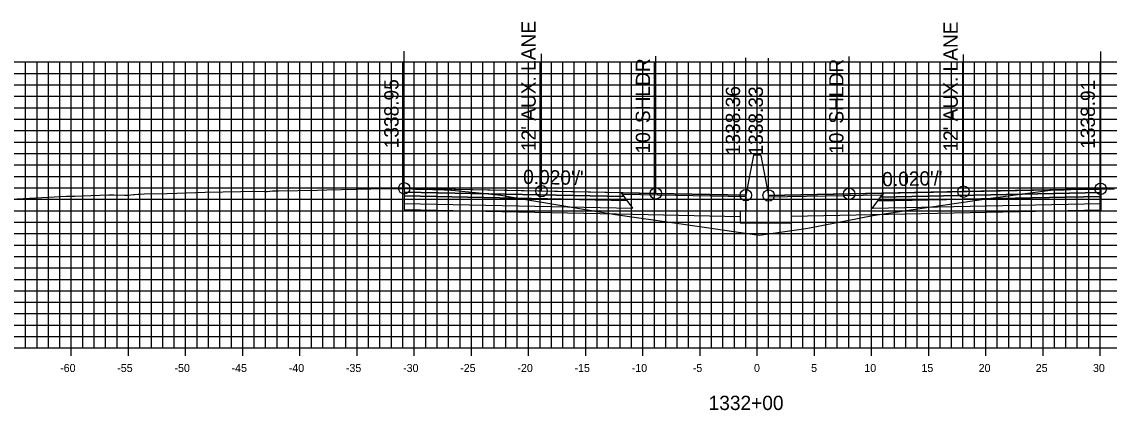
# Model space of a CAD drawing. Extents: x 674939 to 678919, y 750652 to 765176.
# Drawn here: x 678674.2 to 678769.3, y 752142.1 to 752176.1 of the extents above; entities that cross this region are included whole.
import ezdxf

# ---------------------------------------------------------------- set-up
doc = ezdxf.new("R2010")
doc.units = 0
for name, color, linetype in [('Level 10', 7, 'Continuous'), ('Level 17', 7, 'Continuous'), ('Level 18', 7, 'Continuous'), ('Level 19', 7, 'Continuous'), ('Level 20', 7, 'Continuous'), ('Level 22', 7, 'Continuous'), ('Level 23', 7, 'Continuous'), ('Level 4', 7, 'Continuous'), ('Level 8', 7, 'Continuous'), ('Level 9', 7, 'Continuous')]:
    doc.layers.add(name, color=color, linetype=linetype)

msp = doc.modelspace()

# ---------------------------------------------------------------- linework, layer by layer
at = {"layer": 'Level 10'}
msp.add_lwpolyline([(678673.269, 752160.572), (678678.098, 752160.811), (678678.85, 752160.835), (678680.252, 752160.884), (678681.809, 752160.932), (678682.252, 752160.945), (678683.186, 752160.917), (678683.497, 752160.916), (678683.96, 752160.959), (678684.052, 752160.966), (678684.367, 752160.995), (678684.452, 752161.002), (678684.896, 752161.012), (678686.919, 752161.061), (678687.762, 752161.087), (678690.253, 752161.172), (678693.363, 752161.23), (678694.341, 752161.247), (678695.43, 752161.232), (678695.652, 752161.23), (678696.119, 752161.279), (678696.653, 752161.296), (678700.073, 752161.359), (678700.875, 752161.377), (678706.003, 752161.482), (678707.119, 752161.504), (678707.343, 752161.505), (678707.658, 752161.504), (678707.702, 752161.505), (678708.008, 752161.504), (678708.629, 752161.448), (678708.942, 752161.428), (678709.076, 752161.431), (678710.163, 752161.408), (678710.566, 752161.393), (678711.789, 752161.348), (678711.823, 752161.352), (678714.467, 752161.074), (678716.105, 752160.903), (678718.306, 752160.538), (678726.136, 752159.212), (678731.668, 752158.42), (678738.689, 752157.417), (678742.57, 752157.958), (678742.784, 752157.987), (678743.098, 752158.048), (678748.64, 752159.127), (678752.18, 752159.645), (678758.964, 752160.648), (678761.978, 752161.054), (678764.176, 752161.35), (678765.384, 752161.388), (678766.576, 752161.425), (678766.777, 752161.411), (678767.571, 752161.425), (678768.176, 752161.441), (678768.375, 752161.447), (678768.578, 752161.458), (678768.673, 752161.464), (678768.877, 752161.469), (678769.77, 752161.443)], dxfattribs=at)
at = {"layer": 'Level 17'}
for points in [[(678738.203, 752164.407), (678737.533, 752160.907)], [(678738.863, 752164.377), (678738.863, 752164.407), (678738.203, 752164.407), (678738.203, 752164.407)], [(678738.863, 752164.377), (678739.533, 752160.877)], [(678737.533, 752160.907), (678737.533, 752159.502), (678737.033, 752159.502), (678737.033, 752158.502), (678741.533, 752158.502), (678741.533, 752159.502), (678739.533, 752159.502), (678739.533, 752160.877)]]:
    msp.add_lwpolyline(points, dxfattribs=at)
at = {"layer": 'Level 18'}
for points in [[(678737.533, 752160.907), (678729.658, 752161.064), (678719.658, 752161.264), (678707.658, 752161.504)], [(678768.578, 752161.458), (678756.578, 752161.218), (678746.578, 752161.018), (678739.533, 752160.877)]]:
    msp.add_lwpolyline(points, dxfattribs=at)
for points in [[(678707.658, 752161.504), (678707.658, 752161.174), (678726.908, 752160.789), (678726.658, 752161.124)], [(678726.658, 752161.124), (678737.533, 752160.907), (678737.537, 752160.749), (678726.777, 752160.964)], [(678749.459, 752160.919), (678739.533, 752160.72), (678739.533, 752160.877), (678749.578, 752161.078)], [(678768.578, 752161.458), (678768.578, 752161.128), (678749.328, 752160.743), (678749.578, 752161.078)]]:
    msp.add_lwpolyline(points, close=True, dxfattribs=at)
at = {"layer": 'Level 19'}
for points in [[(678707.658, 752161.174), (678707.658, 752160.844), (678727.158, 752160.454), (678726.908, 752160.789)], [(678707.658, 752160.844), (678707.658, 752160.184), (678727.658, 752159.784), (678727.158, 752160.454)], [(678768.578, 752160.798), (678768.578, 752160.138), (678748.578, 752159.738), (678749.078, 752160.408)], [(678768.578, 752161.128), (678768.578, 752160.798), (678749.078, 752160.408), (678749.328, 752160.743)]]:
    msp.add_lwpolyline(points, close=True, dxfattribs=at)
for points in [[(678707.658, 752160.184), (678707.658, 752159.644), (678727.658, 752159.244), (678737.033, 752159.057)], [(678768.578, 752160.138), (678768.578, 752159.598), (678748.578, 752159.198), (678741.533, 752159.057)]]:
    msp.add_lwpolyline(points, dxfattribs=at)
at = {"layer": 'Level 20'}
for p, q in [((678638.533, 752172.551), (678838.533, 752172.551)), ((678674.533, 752147.551), (678674.533, 752172.551)), ((678675.533, 752147.551), (678675.533, 752172.551)), ((678676.533, 752147.551), (678676.533, 752172.551)), ((678677.533, 752147.551), (678677.533, 752172.551)), ((678678.533, 752147.551), (678678.533, 752172.551)), ((678679.533, 752147.551), (678679.533, 752172.551)), ((678680.533, 752147.551), (678680.533, 752172.551)), ((678681.533, 752147.551), (678681.533, 752172.551)), ((678682.533, 752147.551), (678682.533, 752172.551)), ((678683.533, 752147.551), (678683.533, 752172.551)), ((678684.533, 752147.551), (678684.533, 752172.551)), ((678685.533, 752147.551), (678685.533, 752172.551)), ((678686.533, 752147.551), (678686.533, 752172.551)), ((678687.533, 752147.551), (678687.533, 752172.551)), ((678688.533, 752147.551), (678688.533, 752172.551)), ((678689.533, 752147.551), (678689.533, 752172.551)), ((678690.533, 752147.551), (678690.533, 752172.551)), ((678691.533, 752147.551), (678691.533, 752172.551)), ((678692.533, 752147.551), (678692.533, 752172.551)), ((678693.533, 752147.551), (678693.533, 752172.551)), ((678694.533, 752147.551), (678694.533, 752172.551)), ((678695.533, 752147.551), (678695.533, 752172.551)), ((678696.533, 752147.551), (678696.533, 752172.551)), ((678697.533, 752147.551), (678697.533, 752172.551)), ((678698.533, 752147.551), (678698.533, 752172.551)), ((678699.533, 752147.551), (678699.533, 752172.551)), ((678700.533, 752147.551), (678700.533, 752172.551)), ((678701.533, 752147.551), (678701.533, 752172.551)), ((678702.533, 752147.551), (678702.533, 752172.551)), ((678703.533, 752147.551), (678703.533, 752172.551)), ((678704.533, 752147.551), (678704.533, 752172.551)), ((678705.533, 752147.551), (678705.533, 752172.551)), ((678706.533, 752147.551), (678706.533, 752172.551)), ((678707.533, 752147.551), (678707.533, 752172.551)), ((678708.533, 752147.551), (678708.533, 752172.551)), ((678709.533, 752147.551), (678709.533, 752172.551)), ((678710.533, 752147.551), (678710.533, 752172.551)), ((678711.533, 752147.551), (678711.533, 752172.551)), ((678712.533, 752147.551), (678712.533, 752172.551)), ((678713.533, 752147.551), (678713.533, 752172.551)), ((678714.533, 752147.551), (678714.533, 752172.551)), ((678715.533, 752147.551), (678715.533, 752172.551)), ((678716.533, 752147.551), (678716.533, 752172.551)), ((678717.533, 752147.551), (678717.533, 752172.551)), ((678718.533, 752147.551), (678718.533, 752172.551)), ((678719.533, 752147.551), (678719.533, 752172.551)), ((678720.533, 752147.551), (678720.533, 752172.551)), ((678721.533, 752147.551), (678721.533, 752172.551)), ((678722.533, 752147.551), (678722.533, 752172.551)), ((678723.533, 752147.551), (678723.533, 752172.551)), ((678724.533, 752147.551), (678724.533, 752172.551)), ((678725.533, 752147.551), (678725.533, 752172.551)), ((678726.533, 752147.551), (678726.533, 752172.551)), ((678727.533, 752147.551), (678727.533, 752172.551)), ((678728.533, 752147.551), (678728.533, 752172.551)), ((678729.533, 752147.551), (678729.533, 752172.551)), ((678730.533, 752147.551), (678730.533, 752172.551)), ((678731.533, 752147.551), (678731.533, 752172.551)), ((678732.533, 752147.551), (678732.533, 752172.551)), ((678733.533, 752147.551), (678733.533, 752172.551)), ((678734.533, 752147.551), (678734.533, 752172.551)), ((678735.533, 752147.551), (678735.533, 752172.551)), ((678736.533, 752147.551), (678736.533, 752172.551)), ((678737.533, 752147.551), (678737.533, 752172.551)), ((678738.533, 752147.551), (678738.533, 752172.551)), ((678739.533, 752147.551), (678739.533, 752172.551)), ((678740.533, 752147.551), (678740.533, 752172.551)), ((678741.533, 752147.551), (678741.533, 752172.551)), ((678742.533, 752147.551), (678742.533, 752172.551)), ((678743.533, 752147.551), (678743.533, 752172.551)), ((678744.533, 752147.551), (678744.533, 752172.551)), ((678745.533, 752147.551), (678745.533, 752172.551)), ((678746.533, 752147.551), (678746.533, 752172.551)), ((678747.533, 752147.551), (678747.533, 752172.551)), ((678748.533, 752147.551), (678748.533, 752172.551)), ((678749.533, 752147.551), (678749.533, 752172.551)), ((678750.533, 752147.551), (678750.533, 752172.551)), ((678751.533, 752147.551), (678751.533, 752172.551)), ((678752.533, 752147.551), (678752.533, 752172.551)), ((678753.533, 752147.551), (678753.533, 752172.551)), ((678754.533, 752147.551), (678754.533, 752172.551)), ((678755.533, 752147.551), (678755.533, 752172.551)), ((678756.533, 752147.551), (678756.533, 752172.551)), ((678757.533, 752147.551), (678757.533, 752172.551)), ((678758.533, 752147.551), (678758.533, 752172.551)), ((678759.533, 752147.551), (678759.533, 752172.551)), ((678760.533, 752147.551), (678760.533, 752172.551)), ((678761.533, 752147.551), (678761.533, 752172.551)), ((678762.533, 752147.551), (678762.533, 752172.551)), ((678763.533, 752147.551), (678763.533, 752172.551)), ((678764.533, 752147.551), (678764.533, 752172.551)), ((678765.533, 752147.551), (678765.533, 752172.551)), ((678766.533, 752147.551), (678766.533, 752172.551)), ((678767.533, 752147.551), (678767.533, 752172.551)), ((678768.533, 752147.551), (678768.533, 752172.551)), ((678638.533, 752171.551), (678838.533, 752171.551)), ((678638.533, 752170.551), (678838.533, 752170.551)), ((678638.533, 752169.551), (678838.533, 752169.551)), ((678638.533, 752168.551), (678838.533, 752168.551)), ((678638.533, 752167.551), (678838.533, 752167.551)), ((678638.533, 752166.551), (678838.533, 752166.551)), ((678638.533, 752165.551), (678838.533, 752165.551)), ((678638.533, 752164.551), (678838.533, 752164.551)), ((678638.533, 752163.551), (678838.533, 752163.551)), ((678638.533, 752162.551), (678838.533, 752162.551)), ((678638.533, 752161.551), (678838.533, 752161.551)), ((678638.533, 752160.551), (678838.533, 752160.551)), ((678638.533, 752159.551), (678838.533, 752159.551)), ((678638.533, 752158.551), (678838.533, 752158.551)), ((678638.533, 752157.551), (678838.533, 752157.551)), ((678638.533, 752156.551), (678838.533, 752156.551)), ((678638.533, 752155.551), (678838.533, 752155.551)), ((678638.533, 752154.551), (678838.533, 752154.551)), ((678638.533, 752153.551), (678838.533, 752153.551)), ((678638.533, 752152.551), (678838.533, 752152.551)), ((678638.533, 752151.551), (678838.533, 752151.551)), ((678638.533, 752150.551), (678838.533, 752150.551)), ((678638.533, 752149.551), (678838.533, 752149.551)), ((678638.533, 752148.551), (678838.533, 752148.551)), ((678638.533, 752147.551), (678838.533, 752147.551))]:
    msp.add_line(p, q, dxfattribs=at)
at = {"layer": 'Level 23'}
for p, q in [((678707.658, 752161.504), (678707.658, 752173.504)), ((678719.658, 752161.264), (678719.658, 752173.264)), ((678729.658, 752161.064), (678729.658, 752173.064)), ((678746.578, 752161.018), (678746.578, 752173.018)), ((678756.578, 752161.218), (678756.578, 752173.218)), ((678768.578, 752161.458), (678768.578, 752173.458)), ((678737.533, 752160.907), (678737.533, 752172.907)), ((678739.533, 752160.877), (678739.533, 752172.877))]:
    msp.add_line(p, q, dxfattribs=at)
at = {"layer": 'Level 4'}
for centre in [(678707.658, 752161.504), (678719.658, 752161.264), (678729.658, 752161.064), (678756.578, 752161.218), (678768.578, 752161.458), (678737.533, 752160.907), (678739.533, 752160.877), (678746.578, 752161.018)]:
    msp.add_circle(centre, 0.5, dxfattribs=at)
at = {"layer": 'Level 8'}
for p, q in [((678678.533, 752146.851), (678678.533, 752148.251)), ((678683.533, 752146.851), (678683.533, 752148.251)), ((678688.533, 752146.851), (678688.533, 752148.251)), ((678693.533, 752146.851), (678693.533, 752148.251)), ((678698.533, 752146.851), (678698.533, 752148.251)), ((678703.533, 752146.851), (678703.533, 752148.251)), ((678708.533, 752146.851), (678708.533, 752148.251)), ((678713.533, 752146.851), (678713.533, 752148.251)), ((678718.533, 752146.851), (678718.533, 752148.251)), ((678723.533, 752146.851), (678723.533, 752148.251)), ((678728.533, 752146.851), (678728.533, 752148.251)), ((678733.533, 752146.851), (678733.533, 752148.251)), ((678738.533, 752146.851), (678738.533, 752148.251)), ((678743.533, 752146.851), (678743.533, 752148.251)), ((678748.533, 752146.851), (678748.533, 752148.251)), ((678753.533, 752146.851), (678753.533, 752148.251)), ((678758.533, 752146.851), (678758.533, 752148.251)), ((678763.533, 752146.851), (678763.533, 752148.251)), ((678768.533, 752146.851), (678768.533, 752148.251)), ((678638.533, 752147.551), (678838.533, 752147.551))]:
    msp.add_line(p, q, dxfattribs=at)

# ---------------------------------------------------------------- texts
at = {"layer": 'Level 22'}
for rotation, p in [(358.85424, (678718.046, 752161.897)), (1.14576, (678749.482, 752161.676))]:
    msp.add_text("0.020'/'", height=1.25, rotation=rotation, dxfattribs=at).set_placement(p)
at = {"layer": 'Level 23'}
for s, p in [("12' AUX. LANE", (678719.158, 752164.764)), ("12' AUX. LANE", (678756.078, 752164.718)), ("10' SHLDR", (678729.158, 752164.564)), ("10' SHLDR", (678746.078, 752164.518)), ('1338.95', (678707.158, 752165.004)), ('1338.36', (678737.033, 752164.407)), ('1338.33', (678739.033, 752164.377)), ('1338.91', (678768.078, 752164.958))]:
    msp.add_text(s, height=1.25, rotation=90, dxfattribs=at).set_placement(p)
at = {"layer": 'Level 9'}
for s, height, p in [('-60', 0.7, (678677.552, 752145.451)), ('-55', 0.7, (678682.546, 752145.451)), ('-50', 0.7, (678687.552, 752145.451)), ('-45', 0.7, (678692.546, 752145.451)), ('-40', 0.7, (678697.552, 752145.451)), ('-35', 0.7, (678702.546, 752145.451)), ('-30', 0.7, (678707.552, 752145.451)), ('-25', 0.7, (678712.546, 752145.451)), ('-20', 0.7, (678717.552, 752145.451)), ('-15', 0.7, (678722.546, 752145.451)), ('-10', 0.7, (678727.552, 752145.451)), ('-5', 0.7, (678732.896, 752145.451)), ('0', 0.7, (678738.252, 752145.451)), ('5', 0.7, (678743.246, 752145.451)), ('10', 0.7, (678747.902, 752145.451)), ('15', 0.7, (678752.896, 752145.451)), ('20', 0.7, (678757.902, 752145.451)), ('25', 0.7, (678762.896, 752145.451)), ('30', 0.7, (678767.902, 752145.451)), ('1332+00', 1.25, (678734.281, 752142.126))]:
    msp.add_text(s, height=height, dxfattribs=at).set_placement(p)

doc.saveas('drawing.dxf')
